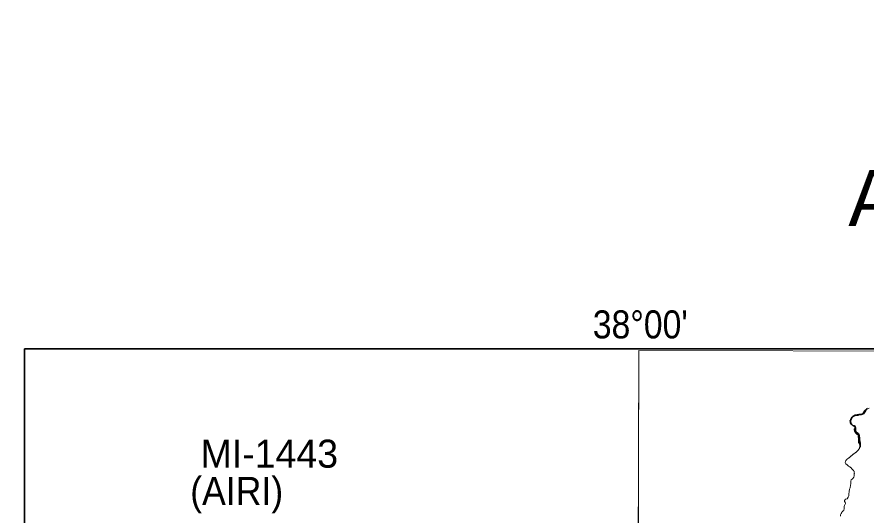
# Model space of a CAD drawing. Extents: x -1643653 to 4543381, y 1624270 to 13878484.
# Drawn here: x 574564 to 589726, y 8921805 to 8930690 of the extents above; entities that cross this region are included whole.
import ezdxf
from ezdxf.enums import TextEntityAlignment as Align

# ---------------------------------------------------------------- set-up
doc = ezdxf.new("R2010")
doc.units = 0
doc.header["$LTSCALE"] = 200
doc.linetypes.add('LONG_DASH_SHORT_DASH', pattern=[9.9, 6, -1.2, 1.5, -1.2])
doc.layers.add('6', color=7, linetype='Continuous', lineweight=13)
doc.layers.add('60', color=7, linetype='Continuous', lineweight=13)

msp = doc.modelspace()

# ---------------------------------------------------------------- linework, layer by layer
at = {"layer": '6', "lineweight": 35}
msp.add_lwpolyline([(574695.3, 8924769.6), (626625.7, 8924769.6), (626625.7, 8896026.7), (574695.3, 8896026.7)], close=True, dxfattribs=at)
at = {"layer": '6'}
for points in [[(585656.3, 8924738.8), (585614.8, 8909969.8), (585573.6, 8896026.7)], [(589516.7, 8923577.1), (589538.1, 8923578.1), (589548.8, 8923580.6), (589560.2, 8923581.6), (589569.4, 8923583.3), (589579.4, 8923585.8), (589590.3, 8923590.3), (589607, 8923592.8), (589610.7, 8923593), (589621.2, 8923596.4), (589631.2, 8923602.7), (589640.6, 8923608.9), (589649, 8923617.2), (589661.2, 8923635.9), (589671.7, 8923653.4), (589678, 8923660.6), (589684.5, 8923668.9), (589692.2, 8923676.6), (589712.7, 8923690.4), (589723, 8923695), (589763.3, 8923710.2)], [(589500.8, 8923316.4), (589497.4, 8923327.4), (589499.4, 8923339.3), (589501, 8923341.2), (589502, 8923343.6), (589509.3, 8923353.2), (589510.9, 8923357.4), (589513.7, 8923360.2), (589514.2, 8923361.5), (589515.2, 8923369.6), (589514, 8923378.3), (589507.6, 8923392.2), (589502.1, 8923396.1), (589495.2, 8923398.9), (589475, 8923406.2), (589463.6, 8923412.9), (589453.8, 8923420.2), (589443.6, 8923429), (589435.7, 8923436.2), (589428.2, 8923446.1), (589425.5, 8923454), (589424.1, 8923463.2), (589422.2, 8923489.5), (589423.2, 8923490.8), (589430, 8923506.7), (589434.9, 8923512.9), (589439.6, 8923519.5), (589449.5, 8923531.9), (589454.7, 8923539.7), (589458.4, 8923543.1), (589459.4, 8923547.2), (589461.9, 8923548.3), (589474.8, 8923558.2), (589516.7, 8923577.1)], [(589338.9, 8922741.2), (589338.8, 8922746.3), (589340.7, 8922759.1), (589343.2, 8922767.2), (589348.9, 8922777), (589356.6, 8922785.8), (589359.8, 8922791.1), (589362.2, 8922793.4), (589369.6, 8922799), (589373.1, 8922802.4), (589379.9, 8922807.3), (589387.7, 8922815.1), (589392.1, 8922817.7), (589396.6, 8922820.9), (589400.9, 8922823.2), (589407.8, 8922827.8), (589410.8, 8922830), (589417.8, 8922837), (589427.9, 8922845.1), (589432.4, 8922849.7), (589443.9, 8922858.7), (589448.7, 8922863.3), (589478.5, 8922888.2), (589483.8, 8922891.4), (589496.7, 8922900.7), (589507.2, 8922907.3), (589516.2, 8922913.7), (589520.7, 8922917.5), (589525.2, 8922921.8), (589536.8, 8922931.1), (589539.5, 8922934.5), (589544.3, 8922939.2), (589547.5, 8922941.3), (589550.8, 8922944.3), (589556, 8922947.7), (589559.1, 8922950.1), (589567.9, 8922959.8), (589570.8, 8922963.9), (589573.4, 8922969), (589575.7, 8922972.4), (589584.2, 8922983.5), (589586.3, 8922987.3), (589589.4, 8922994.1), (589591.3, 8923001.8), (589593.9, 8923009.7), (589595.6, 8923016.5), (589598.2, 8923032.3), (589598.3, 8923038.9), (589598.8, 8923046), (589598.1, 8923052), (589594.3, 8923064.6), (589586.6, 8923077.4), (589581.5, 8923087.3), (589579.4, 8923090.2), (589576.8, 8923096.9), (589574.8, 8923115.9), (589574.7, 8923128.7), (589572.2, 8923141.7), (589572.1, 8923166.5), (589571.4, 8923174.8), (589572, 8923181.2), (589572, 8923187.4), (589570.7, 8923193.9), (589570.6, 8923200.3), (589569.4, 8923206.9), (589568.7, 8923215.2), (589566.8, 8923223.1), (589565.5, 8923223.8), (589565.2, 8923226.3), (589560, 8923234), (589552.3, 8923240.3), (589538.4, 8923254.4), (589519, 8923270.7), (589512.2, 8923285.9)], [(589512.2, 8923285.9), (589505.5, 8923301.3), (589500.8, 8923316.4)], [(589460.2, 8922445.9), (589466.4, 8922450.1), (589476.2, 8922460.4), (589478.9, 8922461), (589479.3, 8922463.1), (589485.5, 8922471.9), (589489.5, 8922483.1), (589494.3, 8922502.3), (589496.3, 8922513.2), (589498.7, 8922533.1), (589498.8, 8922543.7), (589499.9, 8922553.6), (589498.6, 8922564.5), (589495.3, 8922585.8), (589493.7, 8922587.8), (589487.6, 8922597.4), (589480, 8922606.1), (589458, 8922627), (589457.7, 8922628.5), (589456.1, 8922628.9), (589455.7, 8922631.9), (589451.9, 8922634.7), (589447.8, 8922642.2), (589427.8, 8922657), (589418, 8922663.8), (589407.5, 8922670.3), (589398, 8922677.1), (589389.1, 8922685.1), (589376.8, 8922695.6), (589372.3, 8922698.8), (589371.6, 8922700.5), (589347.3, 8922716.4), (589346.4, 8922718.1), (589338.9, 8922741.2)], [(589254.4, 8921783), (589254.5, 8921808.2), (589258.8, 8921821.3), (589264.6, 8921833.6), (589274, 8921849.4), (589285.7, 8921867.3), (589287, 8921868.7), (589298.2, 8921877), (589311.8, 8921888.1), (589315.3, 8921895.6), (589317.8, 8921908.2), (589317.8, 8921921), (589318.4, 8921933.5), (589321, 8921959.8), (589324.1, 8921972.4), (589328.4, 8921984.8), (589339.9, 8922008.6), (589340.7, 8922010.8), (589340.6, 8922020.6), (589340.4, 8922021.9), (589337.5, 8922025.1), (589335.1, 8922031.9), (589330.5, 8922037.5), (589325.3, 8922042.9), (589326.5, 8922064), (589345, 8922085.2), (589367.2, 8922093.1), (589369, 8922094.1), (589390.3, 8922123.7), (589395, 8922136.7), (589398.9, 8922149.8), (589403.8, 8922174.9), (589403.9, 8922188.4), (589406.4, 8922213.6), (589406.4, 8922226.6), (589408.3, 8922239.4), (589411.4, 8922251.8), (589416.5, 8922265), (589419.7, 8922277.8), (589423.4, 8922290.4), (589424.8, 8922303.8), (589429.7, 8922328.4), (589434.3, 8922342), (589437.6, 8922355.6), (589439.4, 8922368.3), (589439.3, 8922380.6), (589438, 8922393.7), (589438.1, 8922406.5), (589445.3, 8922432.1), (589460.2, 8922445.9)]]:
    msp.add_lwpolyline(points, dxfattribs=at)
msp.add_lwpolyline([(585656.3, 8924738.8), (596655.5, 8924715.8), (596639.8, 8920989.8), (585645.8, 8921027.3)], close=True, dxfattribs=at)
at = {"layer": '6', "linetype": 'LONG_DASH_SHORT_DASH', "lineweight": 35}
for points in [[(589732.9, 8923704.4), (589720.4, 8923696.8), (589711.9, 8923686.3), (589703.9, 8923675.2), (589686.9, 8923648.5), (589679.9, 8923633.9), (589669.4, 8923618.8), (589654.3, 8923608.2), (589639.8, 8923602.6), (589624.2, 8923598), (589606.1, 8923597.4), (589577.5, 8923597.3), (589547.8, 8923595.2), (589516.7, 8923586.5), (589487.6, 8923569.3), (589474.1, 8923560.2), (589463, 8923552.1), (589450, 8923535.5), (589443, 8923523.4), (589434.5, 8923504.3), (589433.6, 8923489.7), (589432.1, 8923474.7), (589432.2, 8923458.6), (589438.8, 8923442), (589443.9, 8923427), (589454, 8923417.5), (589481.2, 8923399), (589495.2, 8923394.6), (589508.3, 8923387.6), (589517.5, 8923372.6), (589521, 8923358.5), (589521.1, 8923325.4), (589521.7, 8923309.8), (589526.8, 8923294.8), (589535.4, 8923281.8), (589550, 8923273.8)], [(589550, 8923273.8), (589562.6, 8923262.8), (589572.7, 8923252.8), (589580.3, 8923236.7), (589585.3, 8923220.2), (589588.4, 8923200.6), (589592.5, 8923183.1), (589592.6, 8923164), (589594.7, 8923132.3), (589596.3, 8923117.3), (589599.3, 8923103.2), (589600.9, 8923089.7), (589603.5, 8923071.6), (589604, 8923056.6), (589604.1, 8923041.5), (589603.6, 8923025.4), (589601.5, 8923015.4)]]:
    msp.add_lwpolyline(points, dxfattribs=at)
at = {"layer": '60', "lineweight": 25}
msp.add_spline([(814781, 9009175.5), (814787.2, 9009173.4), (814796.9, 9009173.4), (814799.4, 9009172.4), (814805.1, 9009174.5), (814805.6, 9009176.5), (814811.7, 9009179.5), (814811.7, 9009179.5), (814801.5, 9009181), (814790.7, 9009181.5), (814784.1, 9009183.1), (814777.4, 9009185.1), (814778.4, 9009175.5)], degree=3, dxfattribs=at)

# ---------------------------------------------------------------- texts
at = {"layer": '6'}
msp.add_text('ARTICULAÇÃO DAS CARTAS 1:100.000', height=1000, dxfattribs=at).set_placement((601765.5, 8926958.2), align=Align.CENTER)
at = {"layer": '6', "width": 0.9}
msp.add_text("38°00'", height=500, dxfattribs=at).set_placement((585681.9, 8924955.9), align=Align.CENTER)
at = {"layer": '6'}
msp.add_text('MI-1443', height=500, dxfattribs=at).set_placement((577838.3, 8922649.4))
at = {"layer": '6', "width": 0.95}
msp.add_text('(AIRI)', height=500, dxfattribs=at).set_placement((577653.9, 8921984.9))

doc.saveas('drawing.dxf')
